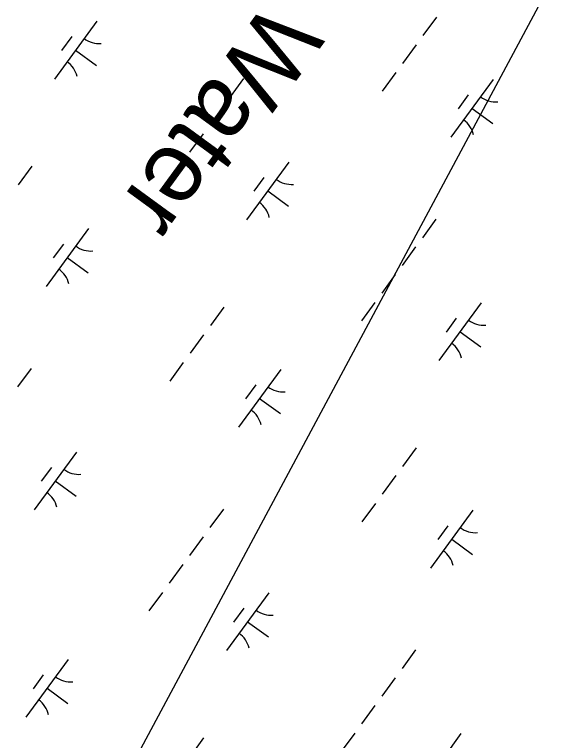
# Model space of a CAD drawing. Extents: x 3905714 to 3926767, y 183354 to 205755.
# Drawn here: x 3919661 to 3920036, y 194998 to 195505 of the extents above; entities that cross this region are included whole.
import ezdxf

# ---------------------------------------------------------------- set-up
doc = ezdxf.new("R2010")
doc.units = 0
for name, color, linetype in [('V-GRID-MAJR', 7, 'Continuous'), ('V-RIVR-IDEN', 7, 'Continuous'), ('V-UTIL-LINE', 7, 'Continuous'), ('V-WETL-SWMP', 7, 'Continuous')]:
    doc.layers.add(name, color=color, linetype=linetype)

msp = doc.modelspace()

# ---------------------------------------------------------------- linework, layer by layer
at = {"layer": 'V-GRID-MAJR'}
msp.add_spline([(3920162.98, 190214.61), (3920105.98, 193480.1), (3920000.19, 199540.18), (3919966.26, 201484.22)], degree=3, dxfattribs=at)
at = {"layer": 'V-UTIL-LINE'}
msp.add_lwpolyline([(3922094.67, 198742.56), (3921080.02, 197477.61), (3915734.79, 187496.67)], dxfattribs=at)
at = {"layer": 'V-WETL-SWMP'}
for p, q in [((3919955.68, 195503.4), (3919946.23, 195490.49)), ((3919718.61, 195500.54), (3919689.06, 195460.2)), ((3919701.15, 195489.77), (3919694.06, 195480.09)), ((3919941.5, 195484.04), (3919932.04, 195471.13)), ((3919703.83, 195480.37), (3919718.35, 195469.73)), ((3919927.32, 195464.68), (3919917.86, 195451.77)), ((3919821.16, 195460.64), (3919811.7, 195447.73)), ((3919995.33, 195459.85), (3919965.78, 195419.51)), ((3919977.87, 195449.08), (3919970.78, 195439.4)), ((3919806.97, 195441.28), (3919797.51, 195428.37)), ((3919980.55, 195439.68), (3919995.07, 195429.04)), ((3919792.79, 195421.92), (3919783.33, 195409.01)), ((3919778.6, 195402.56), (3919769.15, 195389.65)), ((3919852.79, 195402.23), (3919823.24, 195361.9)), ((3919673.19, 195399.27), (3919663.74, 195386.36)), ((3919835.33, 195391.46), (3919828.24, 195381.78)), ((3919838.01, 195382.06), (3919852.53, 195371.43)), ((3919955.33, 195362.33), (3919945.88, 195349.43)), ((3919712.83, 195355.72), (3919683.28, 195315.38)), ((3919695.38, 195344.95), (3919688.29, 195335.27)), ((3919941.15, 195342.97), (3919931.69, 195330.07)), ((3919698.06, 195335.55), (3919712.58, 195324.91)), ((3919926.97, 195323.61), (3919917.51, 195310.71)), ((3919807.37, 195300.96), (3919797.91, 195288.05)), ((3919912.78, 195304.25), (3919903.33, 195291.35)), ((3919986.97, 195303.93), (3919957.42, 195263.59)), ((3919969.51, 195293.16), (3919962.42, 195283.48)), ((3919793.19, 195281.6), (3919783.73, 195268.69)), ((3919972.19, 195283.76), (3919986.71, 195273.12)), ((3919779, 195262.24), (3919769.55, 195249.33)), ((3919672.84, 195258.2), (3919663.38, 195245.3)), ((3919847.01, 195257.41), (3919817.46, 195217.08)), ((3919829.56, 195246.64), (3919822.47, 195236.96)), ((3919832.24, 195237.24), (3919846.76, 195226.61)), ((3919704.47, 195199.79), (3919674.92, 195159.46)), ((3919941.55, 195202.66), (3919932.09, 195189.75)), ((3919687.02, 195189.03), (3919679.93, 195179.35)), ((3919927.37, 195183.3), (3919917.91, 195170.39)), ((3919689.7, 195179.63), (3919704.22, 195168.99)), ((3919913.18, 195163.94), (3919903.73, 195151.03)), ((3919807.02, 195159.9), (3919797.56, 195146.99)), ((3919981.19, 195159.1), (3919951.64, 195118.77)), ((3919963.74, 195148.34), (3919956.65, 195138.66)), ((3919792.84, 195140.54), (3919783.38, 195127.63)), ((3919966.42, 195138.94), (3919980.94, 195128.3)), ((3919778.65, 195121.18), (3919769.2, 195108.27)), ((3919764.47, 195101.82), (3919755.01, 195088.91)), ((3919838.65, 195101.49), (3919809.1, 195061.15)), ((3919821.2, 195090.72), (3919814.11, 195081.04)), ((3919823.88, 195081.32), (3919838.4, 195070.68)), ((3919941.2, 195061.59), (3919931.74, 195048.68)), ((3919698.7, 195054.97), (3919669.15, 195014.64)), ((3919681.24, 195044.21), (3919674.15, 195034.53)), ((3919927.02, 195042.23), (3919917.56, 195029.32)), ((3919683.92, 195034.81), (3919698.44, 195024.17)), ((3919912.83, 195022.87), (3919903.38, 195009.96)), ((3919898.65, 195003.51), (3919889.19, 194990.6)), ((3919972.83, 195003.18), (3919943.28, 194962.85)), ((3919793.24, 195000.22), (3919783.78, 194987.31))]:
    msp.add_line(p, q, dxfattribs=at)
for centre, start, end in [((3919720.35, 195502.51), 233, 274.5436), ((3919687.7, 195457.95), 13, 54.5436), ((3919997.07, 195461.82), 233, 274.5436), ((3919964.42, 195417.26), 13, 54.5436), ((3919854.53, 195404.21), 233, 274.5436), ((3919821.88, 195359.64), 13, 54.5436), ((3919714.57, 195357.69), 233, 274.5436), ((3919681.92, 195313.13), 13, 54.5436), ((3919988.71, 195305.9), 233, 274.5436), ((3919956.06, 195261.34), 13, 54.5436), ((3919848.75, 195259.38), 233, 274.5436), ((3919816.1, 195214.82), 13, 54.5436), ((3919706.21, 195201.77), 233, 274.5436), ((3919673.56, 195157.21), 13, 54.5436), ((3919982.93, 195161.08), 233, 274.5436), ((3919950.28, 195116.52), 13, 54.5436), ((3919840.39, 195103.46), 233, 274.5436), ((3919807.74, 195058.9), 13, 54.5436), ((3919700.44, 195056.95), 233, 274.5436), ((3919667.79, 195012.38), 13, 54.5436)]:
    msp.add_arc(centre, 17.62, start, end, dxfattribs=at)

# ---------------------------------------------------------------- texts
at = {"layer": 'V-RIVR-IDEN'}
msp.add_text('Water', height=50, rotation=233.8714, dxfattribs=at).set_placement((3919837.9, 195516.31))

doc.saveas('drawing.dxf')
